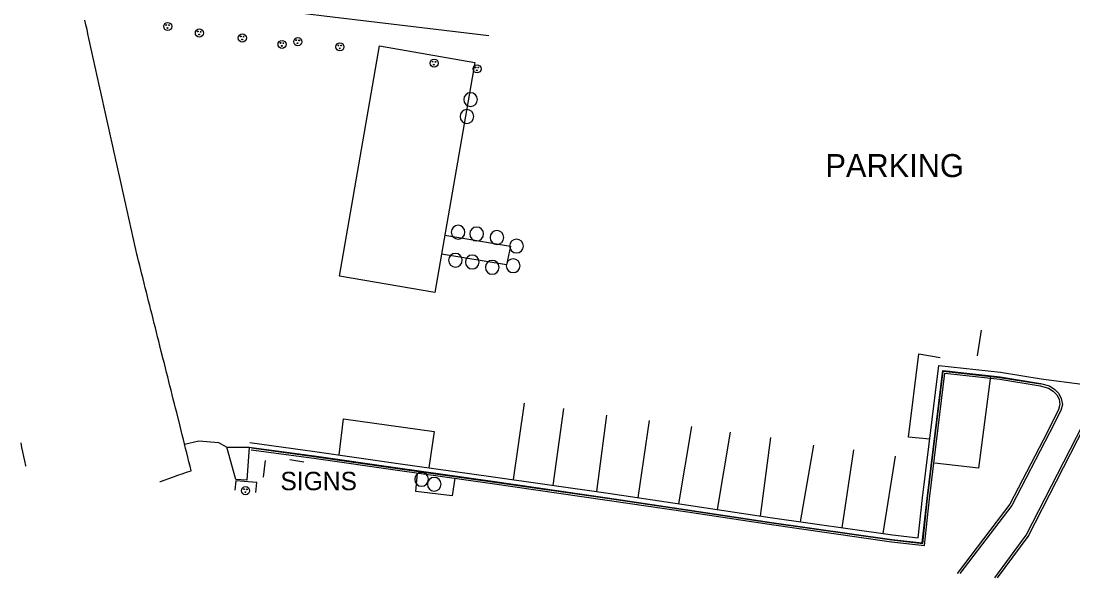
# Model space of a CAD drawing. Extents: x 1901471 to 1963503, y 756461 to 799997.
# Drawn here: x 1939905.4 to 1940134.1, y 780292.2 to 780413.2 of the extents above; entities that cross this region are included whole.
import ezdxf

# ---------------------------------------------------------------- set-up
doc = ezdxf.new("R2010")
doc.units = 0
for name, color, linetype in [('Default', 7, 'Continuous'), ('RD_EX_Bldg', 7, 'Continuous'), ('RD_EX_Conc', 7, 'Continuous'), ('RD_EX_DR_ErosCtrl', 7, 'Continuous'), ('RD_EX_DR_Inlet', 7, 'Continuous'), ('RD_EX_Misc', 7, 'Continuous'), ('RD_EX_Road', 7, 'Continuous')]:
    doc.layers.add(name, color=color, linetype=linetype)

# ---------------------------------------------------------------- blocks, each defined once
blk = doc.blocks.new('POST')
at = {"layer": 'Default'}
for start, end in [(90, 270), (270, 90)]:
    blk.add_arc((0, 0), 0.127, start, end, dxfattribs=at)
blk = doc.blocks.new('MH')
at = {"layer": 'RD_EX_DR_Inlet'}
for centre, radius in [((0, 0), 1.75), ((-0.66, 0.63), 0.175), ((0.56, 0.56), 0.175), ((-0.09, -0.66), 0.175)]:
    blk.add_circle(centre, radius, dxfattribs=at)

msp = doc.modelspace()

# ---------------------------------------------------------------- linework, layer by layer
at = {"layer": 'RD_EX_Bldg'}
msp.add_lwpolyline([(1940004.1, 780404.24), (1939995.41, 780354.21), (1939974.69, 780357.8), (1939983.38, 780407.84)], close=True, dxfattribs=at)
for points in [[(1940106.7, 780337.24), (1940116.18, 780336.05), (1940113.6, 780316.05), (1940104.04, 780317.14)], [(1939958.14, 780314.11), (1939958.59, 780317.72)], [(1939963.84, 780317.93), (1939966.91, 780317.44)]]:
    msp.add_lwpolyline(points, dxfattribs=at)
at = {"layer": 'RD_EX_Conc'}
for points in [[(1939955.03, 780320.65), (1939969.15, 780318.71), (1939987.31, 780316.11), (1940007.41, 780313.28), (1940032.9, 780309.62), (1940050.41, 780307.04), (1940068.14, 780304.36), (1940094.74, 780300.57), (1940101.35, 780299.81), (1940102.39, 780309.48), (1940105.79, 780337.25), (1940118.25, 780335.9), (1940127.04, 780334.47)], [(1939955.46, 780320.08), (1939969.08, 780318.21), (1939987.24, 780315.62), (1940007.34, 780312.79), (1940032.82, 780309.12), (1940050.33, 780306.55), (1940068.07, 780303.87), (1940094.68, 780300.07), (1940101.8, 780299.25), (1940102.89, 780309.43), (1940106.23, 780336.7), (1940118.18, 780335.4), (1940126.94, 780333.98), (1940128.77, 780333.47), (1940129.83, 780332.77), (1940130.61, 780331.99), (1940131.08, 780331.07), (1940131.28, 780329.91), (1940130.98, 780328.79), (1940128.57, 780323.97), (1940120.41, 780308.22), (1940108.96, 780293.21)], [(1939955.56, 780320.47), (1939969.13, 780318.61), (1939987.29, 780316.01), (1940007.39, 780313.19), (1940032.88, 780309.52), (1940050.39, 780306.95), (1940068.13, 780304.26), (1940094.73, 780300.47), (1940101.44, 780299.7), (1940102.49, 780309.47), (1940105.88, 780337.14), (1940118.23, 780335.8), (1940127.03, 780334.37)], [(1940117.67, 780292.21), (1940124.38, 780301.21), (1940136.66, 780325.24), (1940138.95, 780328.9), (1940140.53, 780330.38), (1940142.29, 780331.21), (1940143.85, 780331.55), (1940144.82, 780331.66), (1940163.24, 780328.7), (1940179.38, 780326.26), (1940191.66, 780324.32), (1940206.57, 780322.06), (1940219.98, 780319.89), (1940239.47, 780316.85), (1940260.16, 780313.73), (1940270.32, 780312.18), (1940279.71, 780310.81), (1940296.89, 780308.13), (1940316.8, 780305.18), (1940336.47, 780302.22), (1940356.05, 780299.33)], [(1939999.71, 780313.86), (1939999.18, 780310.08), (1939991.26, 780311.03), (1939991.64, 780315)]]:
    msp.add_lwpolyline(points, dxfattribs=at)
at = {"layer": 'RD_EX_DR_ErosCtrl'}
for points in [[(1940127.04, 780334.47), (1940128.98, 780333.93), (1940130.15, 780333.16), (1940131.02, 780332.28), (1940131.56, 780331.23), (1940131.79, 780329.89), (1940131.45, 780328.61), (1940129.02, 780323.75), (1940120.84, 780307.95), (1940109.54, 780293.15)], [(1940117.09, 780292.27), (1940123.95, 780301.48), (1940136.23, 780325.48), (1940138.56, 780329.23), (1940140.24, 780330.8), (1940142.13, 780331.69), (1940143.77, 780332.05), (1940144.83, 780332.15)], [(1939955, 780320.65), (1939954.55, 780313.43), (1939952.12, 780313.57), (1939950.21, 780320.61)]]:
    msp.add_lwpolyline(points, dxfattribs=at)
at = {"layer": 'RD_EX_Misc'}
for points in [[(1939997.58, 780366.68), (1940011.84, 780364.3), (1940010.95, 780360.22), (1939996.87, 780362.58)], [(1939956.69, 780312.93), (1939952.11, 780313.33), (1939951.93, 780311.29)], [(1939956.5, 780310.77), (1939956.69, 780312.93)]]:
    msp.add_lwpolyline(points, dxfattribs=at)
at = {"layer": 'RD_EX_Road'}
for points in [[(1939935.83, 780418.74), (1939971.36, 780414.35), (1940007.12, 780410.04)], [(1939935.64, 780313.17), (1939935.73, 780313.2), (1939938.56, 780314.18), (1939939.51, 780314.51), (1939940.45, 780314.83), (1939941.4, 780315.16), (1939942.44, 780315.52), (1939942.2, 780316.49), (1939941.95, 780317.46), (1939941.71, 780318.43), (1939941.46, 780319.4), (1939941.22, 780320.37), (1939940.98, 780321.34), (1939940.73, 780322.31), (1939940.49, 780323.28), (1939940.25, 780324.25), (1939940, 780325.22), (1939939.27, 780328.13), (1939939.03, 780329.1), (1939938.79, 780330.07), (1939938.54, 780331.04), (1939938.3, 780332.01), (1939938.06, 780332.98), (1939937.81, 780333.95), (1939937.57, 780334.92), (1939937.32, 780335.89), (1939937.08, 780336.86), (1939936.84, 780337.83), (1939936.59, 780338.8), (1939936.35, 780339.77), (1939935.86, 780341.71), (1939935.62, 780342.68), (1939935.38, 780343.64), (1939935.13, 780344.61), (1939934.89, 780345.58), (1939934.65, 780346.55), (1939934.4, 780347.52), (1939934.16, 780348.49), (1939933.91, 780349.46), (1939933.67, 780350.43), (1939933.43, 780351.4), (1939933.18, 780352.37), (1939932.94, 780353.34), (1939932.7, 780354.31), (1939932.45, 780355.28), (1939932.21, 780356.25), (1939931.97, 780357.22), (1939931.72, 780358.19), (1939931.48, 780359.16), (1939931.24, 780360.13), (1939930.99, 780361.1), (1939930.75, 780362.07), (1939930.62, 780362.59), (1939930.4, 780363.56), (1939930.19, 780364.54), (1939929.97, 780365.52), (1939929.75, 780366.49), (1939929.53, 780367.47), (1939929.32, 780368.44), (1939929.1, 780369.42), (1939928.88, 780370.4), (1939928.67, 780371.37), (1939928.45, 780372.35), (1939928.23, 780373.33), (1939928.02, 780374.3), (1939927.8, 780375.28), (1939927.58, 780376.25), (1939927.37, 780377.23), (1939926.28, 780382.11), (1939926.07, 780383.09), (1939925.85, 780384.06), (1939925.63, 780385.04), (1939925.41, 780386.02), (1939924.76, 780388.94), (1939924.55, 780389.92), (1939924.33, 780390.9), (1939923.9, 780392.85), (1939923.46, 780394.8), (1939923.25, 780395.78), (1939922.81, 780397.73), (1939922.6, 780398.71), (1939922.38, 780399.68), (1939922.16, 780400.66), (1939921.94, 780401.63), (1939921.73, 780402.61), (1939921.51, 780403.59), (1939921.29, 780404.56), (1939921.08, 780405.54), (1939920.86, 780406.52), (1939920.64, 780407.49), (1939920.43, 780408.47), (1939920.21, 780409.44), (1939919.99, 780410.42), (1939919.78, 780411.4), (1939919.55, 780412.4), (1939919.33, 780413.38)], [(1940113.37, 780340.46), (1940114.23, 780346.02)], [(1940102.97, 780322.4), (1940098.32, 780322.83), (1940100.58, 780340.92), (1940105.2, 780340.14)], [(1939955.17, 780321.64), (1939969.29, 780319.7), (1939987.45, 780317.1), (1940007.55, 780314.27), (1940033.04, 780310.61), (1940050.55, 780308.03), (1940068.29, 780305.35), (1940094.87, 780301.56), (1940100.47, 780300.91), (1940101.4, 780309.6), (1940104.92, 780338.35), (1940118.38, 780336.89), (1940127.21, 780335.45), (1940144.99, 780333.14)], [(1940014.8, 780330.18), (1940012.38, 780313.58)], [(1940023.34, 780329.04), (1940021.04, 780312.33)], [(1940032.68, 780327.57), (1940030.53, 780310.97)], [(1939974.61, 780318.94), (1939975.53, 780326.77), (1939995.24, 780324.04), (1939994.09, 780316.17)], [(1940041.99, 780326.39), (1940039.55, 780309.65)], [(1940048.44, 780308.34), (1940051.28, 780325.15)], [(1940056.85, 780307.08), (1940059.64, 780323.87)], [(1939905.36, 780321.56), (1939905.57, 780320.58), (1939905.78, 780319.6), (1939905.99, 780318.62), (1939906.2, 780317.65), (1939906.41, 780316.67), (1939906.44, 780316.53)], [(1939941, 780321.25), (1939944.08, 780322.03), (1939948.37, 780321.61), (1939950.21, 780320.61), (1939955.03, 780320.65)], [(1940066.15, 780305.67), (1940068.39, 780322.7)], [(1940074.88, 780304.41), (1940077.8, 780321.03)], [(1940083.91, 780303.12), (1940086.47, 780320.02)], [(1940092.85, 780301.85), (1940095.53, 780318.67)]]:
    msp.add_lwpolyline(points, dxfattribs=at)

# ---------------------------------------------------------------- block references
at = {"layer": 'RD_EX_DR_Inlet', "xscale": 0.5039370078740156, "yscale": 0.5039370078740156}
for p in [(1939937.33, 780412.03), (1939944.21, 780410.61), (1939953.55, 780409.54), (1939962.18, 780408.14), (1939965.6, 780408.73), (1939974.75, 780407.61), (1939995.24, 780404.08), (1940004.57, 780402.83), (1939954.24, 780311.17)]:
    msp.add_blockref('MH', p, dxfattribs=at)
at = {"layer": 'RD_EX_Misc', "xscale": 11.811023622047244, "yscale": 11.811023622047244}
for p in [(1940003.17, 780396.15), (1940002.36, 780392.47), (1940000.44, 780367.33), (1940004.48, 780366.95), (1940008.88, 780366.19), (1940013.14, 780364.33), (1939999.86, 780361.24), (1940003.52, 780360.86), (1940007.87, 780359.7), (1940012.42, 780360.05), (1939992.52, 780313.64), (1939995.26, 780312.57)]:
    msp.add_blockref('POST', p, dxfattribs=at)

# ---------------------------------------------------------------- texts
at = {"layer": 'RD_EX_Road'}
for s, height, p in [('PARKING', 5, (1940080.29, 780379.31)), ('SIGNS', 4, (1939961.82, 780311.27))]:
    msp.add_text(s, height=height, dxfattribs=at).set_placement(p)

doc.saveas('drawing.dxf')
